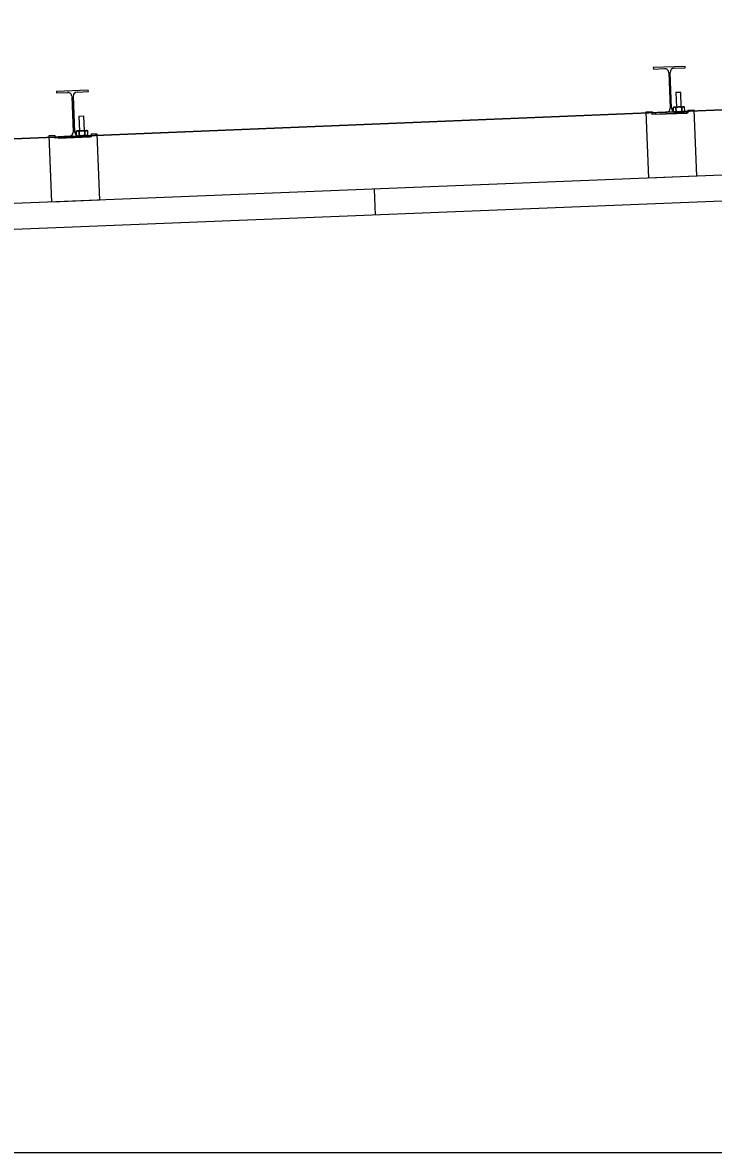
# Model space of a CAD drawing. Extents: x 9538 to 81668, y 7600 to 11751.
# Drawn here: x 14800.7 to 14872.9, y 9626.7 to 9744.9 of the extents above; entities that cross this region are included whole.
import ezdxf

# ---------------------------------------------------------------- set-up
doc = ezdxf.new("R2010")
doc.units = 0
for name, color, linetype in [('DsnShtMinorGrid16', 7, 'Continuous'), ('dsnStdCells', 7, 'Continuous'), ('dsnStdTable', 7, 'Continuous')]:
    doc.layers.add(name, color=color, linetype=linetype)

msp = doc.modelspace()

# ---------------------------------------------------------------- linework, layer by layer
at = {"layer": 'DsnShtMinorGrid16'}
msp.add_line((15096.1, 9744.89), (14620.81, 9725.37), dxfattribs=at)
msp.add_lwpolyline([(14152, 9685.04), (14152, 9685.04), (14152, 9626.66), (15096.1, 9626.66)], dxfattribs=at)
at = {"layer": 'dsnStdCells'}
for p, q in [((14869.99, 9740.31), (14866.66, 9740.18)), ((14869.99, 9740.31), (14866.66, 9740.18)), ((14866.66, 9740.18), (14866.67, 9740.02)), ((14866.66, 9740.18), (14866.67, 9740.02)), ((14866.67, 9740.02), (14867.84, 9740.07)), ((14866.67, 9740.02), (14867.84, 9740.07)), ((14868.83, 9740.11), (14870, 9740.16)), ((14868.83, 9740.11), (14870, 9740.16)), ((14870, 9740.16), (14869.99, 9740.31)), ((14870, 9740.16), (14869.99, 9740.31)), ((14868.27, 9739.67), (14868.42, 9735.92)), ((14868.27, 9739.67), (14868.42, 9735.92)), ((14868.58, 9735.93), (14868.43, 9739.68)), ((14868.58, 9735.93), (14868.43, 9739.68)), ((14807.54, 9737.81), (14804.21, 9737.68)), ((14807.54, 9737.81), (14804.21, 9737.68)), ((14804.21, 9737.68), (14804.22, 9737.53)), ((14804.21, 9737.68), (14804.22, 9737.53)), ((14804.22, 9737.53), (14805.39, 9737.57)), ((14804.22, 9737.53), (14805.39, 9737.57)), ((14806.38, 9737.61), (14807.55, 9737.66)), ((14806.38, 9737.61), (14807.55, 9737.66)), ((14807.55, 9737.66), (14807.54, 9737.81)), ((14807.55, 9737.66), (14807.54, 9737.81)), ((14869.53, 9737.58), (14869.01, 9737.56)), ((14869.53, 9737.58), (14869.01, 9737.56)), ((14869.01, 9737.56), (14869.07, 9736.05)), ((14869.01, 9737.56), (14869.07, 9736.05)), ((14869.59, 9736.07), (14869.53, 9737.58)), ((14869.59, 9736.07), (14869.53, 9737.58)), ((14805.82, 9737.17), (14805.97, 9733.43)), ((14805.82, 9737.17), (14805.97, 9733.43)), ((14806.13, 9733.43), (14805.98, 9737.18)), ((14806.13, 9733.43), (14805.98, 9737.18)), ((14807.08, 9735.09), (14806.56, 9735.06)), ((14807.08, 9735.09), (14806.56, 9735.06)), ((14806.56, 9735.06), (14806.62, 9733.56)), ((14806.56, 9735.06), (14806.62, 9733.56)), ((14807.14, 9733.58), (14807.08, 9735.09)), ((14807.14, 9733.58), (14807.08, 9735.09)), ((14865.91, 9735.56), (14866.53, 9735.59)), ((14866.19, 9728.61), (14865.91, 9735.56)), ((14866.54, 9735.28), (14866.53, 9735.59)), ((14870.29, 9735.43), (14866.54, 9735.28)), ((14868.02, 9735.49), (14866.85, 9735.44)), ((14868.02, 9735.49), (14866.85, 9735.44)), ((14866.85, 9735.44), (14866.86, 9735.29)), ((14866.85, 9735.44), (14866.86, 9735.29)), ((14866.86, 9735.29), (14870.19, 9735.42)), ((14866.86, 9735.29), (14870.19, 9735.42)), ((14868.81, 9736.04), (14868.73, 9735.99)), ((14868.81, 9736.04), (14868.73, 9735.99)), ((14868.73, 9735.99), (14868.74, 9735.61)), ((14868.74, 9735.61), (14868.73, 9735.99)), ((14869.78, 9736.08), (14868.81, 9736.04)), ((14868.81, 9736.04), (14869.78, 9736.08)), ((14870.18, 9735.58), (14869.01, 9735.53)), ((14870.18, 9735.58), (14869.01, 9735.53)), ((14869.03, 9736), (14869.05, 9735.58)), ((14869.05, 9735.58), (14869.03, 9736)), ((14869.05, 9735.58), (14869.03, 9736)), ((14869.07, 9736.05), (14869.59, 9736.07)), ((14869.65, 9735.61), (14869.63, 9736.02)), ((14869.63, 9736.02), (14869.65, 9735.61)), ((14869.65, 9735.61), (14869.63, 9736.02)), ((14869.85, 9736.08), (14869.78, 9736.08)), ((14869.78, 9736.08), (14869.85, 9736.08)), ((14869.93, 9736.04), (14869.85, 9736.08)), ((14869.93, 9736.04), (14869.85, 9736.08)), ((14869.87, 9735.56), (14869.95, 9735.62)), ((14869.87, 9735.56), (14869.95, 9735.62)), ((14869.95, 9735.62), (14869.93, 9736.04)), ((14869.95, 9735.62), (14869.93, 9736.04)), ((14870.19, 9735.42), (14870.18, 9735.58)), ((14870.19, 9735.42), (14870.18, 9735.58)), ((14870.28, 9735.74), (14870.9, 9735.76)), ((14870.28, 9735.74), (14870.29, 9735.43)), ((14870.9, 9735.76), (14871.18, 9728.81)), ((14803.46, 9733.06), (14804.08, 9733.09)), ((14803.74, 9726.11), (14803.46, 9733.06)), ((14804.09, 9732.78), (14804.08, 9733.09)), ((14807.84, 9732.93), (14804.09, 9732.78)), ((14805.57, 9732.99), (14804.4, 9732.95)), ((14805.57, 9732.99), (14804.4, 9732.95)), ((14804.4, 9732.95), (14804.41, 9732.79)), ((14804.4, 9732.95), (14804.41, 9732.79)), ((14804.41, 9732.79), (14807.74, 9732.92)), ((14804.41, 9732.79), (14807.74, 9732.92)), ((14806.36, 9733.55), (14806.28, 9733.49)), ((14806.36, 9733.55), (14806.28, 9733.49)), ((14806.28, 9733.49), (14806.29, 9733.11)), ((14806.29, 9733.11), (14806.28, 9733.49)), ((14807.33, 9733.58), (14806.36, 9733.55)), ((14806.36, 9733.55), (14807.33, 9733.58)), ((14807.73, 9733.08), (14806.56, 9733.03)), ((14807.73, 9733.08), (14806.56, 9733.03)), ((14806.6, 9733.09), (14806.58, 9733.5)), ((14806.58, 9733.5), (14806.6, 9733.09)), ((14806.6, 9733.09), (14806.58, 9733.5)), ((14806.62, 9733.56), (14807.14, 9733.58)), ((14807.2, 9733.11), (14807.18, 9733.53)), ((14807.18, 9733.53), (14807.2, 9733.11)), ((14807.2, 9733.11), (14807.18, 9733.53)), ((14807.4, 9733.59), (14807.33, 9733.58)), ((14807.33, 9733.58), (14807.4, 9733.59)), ((14807.48, 9733.54), (14807.4, 9733.59)), ((14807.48, 9733.54), (14807.4, 9733.59)), ((14807.42, 9733.07), (14807.5, 9733.12)), ((14807.42, 9733.07), (14807.5, 9733.12)), ((14807.5, 9733.12), (14807.48, 9733.54)), ((14807.5, 9733.12), (14807.48, 9733.54)), ((14807.74, 9732.92), (14807.73, 9733.08)), ((14807.74, 9732.92), (14807.73, 9733.08)), ((14807.83, 9733.24), (14808.45, 9733.26)), ((14807.83, 9733.24), (14807.84, 9732.93)), ((14808.45, 9733.26), (14808.73, 9726.31)), ((14871.18, 9728.81), (14866.19, 9728.61)), ((14808.73, 9726.31), (14803.74, 9726.11))]:
    msp.add_line(p, q, dxfattribs=at)
for points in [[(14868.74, 9735.61), (14868.74, 9735.61)], [(14869.01, 9735.53), (14869.87, 9735.56), (14869.87, 9735.56)], [(14806.29, 9733.11), (14806.29, 9733.11)], [(14806.56, 9733.03), (14807.42, 9733.07), (14807.42, 9733.07)]]:
    msp.add_lwpolyline(points, dxfattribs=at)
for centre, start, end in [((14867.86, 9739.65), 2.2841, 92.2932), ((14867.86, 9739.65), 2.2841, 92.2932), ((14868.84, 9739.69), 92.2981, 182.2871), ((14868.84, 9739.69), 92.2981, 182.2871), ((14805.4, 9737.16), 2.2841, 92.2932), ((14805.4, 9737.16), 2.2841, 92.2932), ((14806.39, 9737.2), 92.2981, 182.2871), ((14806.39, 9737.2), 92.2981, 182.2871), ((14868, 9735.91), 272.2981, 2.2871), ((14868, 9735.91), 272.2981, 2.2871), ((14868.99, 9735.95), 182.2841, 272.2932), ((14868.99, 9735.95), 182.2841, 272.2932), ((14868.99, 9735.95), 233.1773, 272.2932), ((14805.55, 9733.41), 272.2981, 2.2871), ((14805.55, 9733.41), 272.2981, 2.2871), ((14806.54, 9733.45), 182.2841, 272.2932), ((14806.54, 9733.45), 182.2841, 272.2932), ((14806.54, 9733.45), 233.1773, 272.2932)]:
    msp.add_arc(centre, 0.417, start, end, dxfattribs=at)
for points in [[(14869.03, 9736), (14869, 9736.01), (14868.95, 9736.04), (14868.87, 9736.05), (14868.79, 9736.03), (14868.75, 9736), (14868.73, 9735.99)], [(14868.73, 9735.99), (14868.75, 9736), (14868.79, 9736.03), (14868.87, 9736.05), (14868.95, 9736.04), (14869, 9736.01), (14869.03, 9736)], [(14869.03, 9736), (14869, 9736.01), (14868.95, 9736.04), (14868.87, 9736.05), (14868.79, 9736.03), (14868.75, 9736), (14868.73, 9735.99)], [(14868.95, 9735.54), (14868.96, 9735.54), (14868.99, 9735.55), (14869.02, 9735.57), (14869.05, 9735.58)], [(14869.63, 9736.02), (14869.58, 9736.04), (14869.47, 9736.06), (14869.31, 9736.07), (14869.16, 9736.04), (14869.07, 9736.01), (14869.03, 9736)], [(14869.03, 9736), (14869.07, 9736.01), (14869.16, 9736.04), (14869.31, 9736.07), (14869.47, 9736.06), (14869.58, 9736.04), (14869.63, 9736.02)], [(14869.63, 9736.02), (14869.58, 9736.04), (14869.47, 9736.06), (14869.31, 9736.07), (14869.16, 9736.04), (14869.07, 9736.01), (14869.03, 9736)], [(14869.05, 9735.58), (14869.1, 9735.57), (14869.21, 9735.55), (14869.36, 9735.54), (14869.51, 9735.56), (14869.6, 9735.59), (14869.65, 9735.61)], [(14869.65, 9735.61), (14869.6, 9735.59), (14869.51, 9735.56), (14869.36, 9735.54), (14869.21, 9735.55), (14869.1, 9735.57), (14869.05, 9735.58)], [(14869.05, 9735.58), (14869.1, 9735.57), (14869.21, 9735.55), (14869.36, 9735.54), (14869.51, 9735.56), (14869.6, 9735.59), (14869.65, 9735.61)], [(14869.93, 9736.04), (14869.91, 9736.05), (14869.88, 9736.06), (14869.82, 9736.08), (14869.74, 9736.08), (14869.68, 9736.05), (14869.64, 9736.03), (14869.63, 9736.02)], [(14869.63, 9736.02), (14869.64, 9736.03), (14869.68, 9736.05), (14869.74, 9736.08), (14869.82, 9736.08), (14869.88, 9736.06), (14869.91, 9736.05), (14869.93, 9736.04)], [(14869.93, 9736.04), (14869.91, 9736.05), (14869.88, 9736.06), (14869.82, 9736.08), (14869.74, 9736.08), (14869.68, 9736.05), (14869.64, 9736.03), (14869.63, 9736.02)], [(14869.65, 9735.61), (14869.66, 9735.6), (14869.7, 9735.58), (14869.76, 9735.56), (14869.84, 9735.56), (14869.9, 9735.59), (14869.93, 9735.61), (14869.95, 9735.62)], [(14869.95, 9735.62), (14869.93, 9735.61), (14869.9, 9735.59), (14869.84, 9735.56), (14869.76, 9735.56), (14869.7, 9735.58), (14869.66, 9735.6), (14869.65, 9735.61)], [(14869.65, 9735.61), (14869.66, 9735.6), (14869.7, 9735.58), (14869.76, 9735.56), (14869.84, 9735.56), (14869.9, 9735.59), (14869.93, 9735.61), (14869.95, 9735.62)], [(14806.58, 9733.5), (14806.55, 9733.52), (14806.5, 9733.54), (14806.42, 9733.55), (14806.34, 9733.53), (14806.3, 9733.5), (14806.28, 9733.49)], [(14806.28, 9733.49), (14806.3, 9733.5), (14806.34, 9733.53), (14806.42, 9733.55), (14806.5, 9733.54), (14806.55, 9733.52), (14806.58, 9733.5)], [(14806.58, 9733.5), (14806.55, 9733.52), (14806.5, 9733.54), (14806.42, 9733.55), (14806.34, 9733.53), (14806.3, 9733.5), (14806.28, 9733.49)], [(14806.5, 9733.04), (14806.51, 9733.04), (14806.54, 9733.05), (14806.57, 9733.07), (14806.6, 9733.09)], [(14807.18, 9733.53), (14807.13, 9733.54), (14807.02, 9733.56), (14806.86, 9733.57), (14806.71, 9733.55), (14806.62, 9733.52), (14806.58, 9733.5)], [(14806.58, 9733.5), (14806.62, 9733.52), (14806.71, 9733.55), (14806.86, 9733.57), (14807.02, 9733.56), (14807.13, 9733.54), (14807.18, 9733.53)], [(14807.18, 9733.53), (14807.13, 9733.54), (14807.02, 9733.56), (14806.86, 9733.57), (14806.71, 9733.55), (14806.62, 9733.52), (14806.58, 9733.5)], [(14807.2, 9733.11), (14807.15, 9733.1), (14807.06, 9733.07), (14806.91, 9733.04), (14806.76, 9733.05), (14806.65, 9733.07), (14806.6, 9733.09)], [(14806.6, 9733.09), (14806.65, 9733.07), (14806.76, 9733.05), (14806.91, 9733.04), (14807.06, 9733.07), (14807.15, 9733.1), (14807.2, 9733.11)], [(14806.6, 9733.09), (14806.65, 9733.07), (14806.76, 9733.05), (14806.91, 9733.04), (14807.06, 9733.07), (14807.15, 9733.1), (14807.2, 9733.11)], [(14807.48, 9733.54), (14807.46, 9733.55), (14807.43, 9733.57), (14807.37, 9733.58), (14807.29, 9733.58), (14807.23, 9733.56), (14807.19, 9733.53), (14807.18, 9733.53)], [(14807.18, 9733.53), (14807.19, 9733.53), (14807.23, 9733.56), (14807.29, 9733.58), (14807.37, 9733.58), (14807.43, 9733.57), (14807.46, 9733.55), (14807.48, 9733.54)], [(14807.48, 9733.54), (14807.46, 9733.55), (14807.43, 9733.57), (14807.37, 9733.58), (14807.29, 9733.58), (14807.23, 9733.56), (14807.19, 9733.53), (14807.18, 9733.53)], [(14807.5, 9733.12), (14807.48, 9733.11), (14807.45, 9733.09), (14807.39, 9733.07), (14807.31, 9733.06), (14807.25, 9733.08), (14807.21, 9733.1), (14807.2, 9733.11)], [(14807.2, 9733.11), (14807.21, 9733.1), (14807.25, 9733.08), (14807.31, 9733.06), (14807.39, 9733.07), (14807.45, 9733.09), (14807.48, 9733.11), (14807.5, 9733.12)], [(14807.2, 9733.11), (14807.21, 9733.1), (14807.25, 9733.08), (14807.31, 9733.06), (14807.39, 9733.07), (14807.45, 9733.09), (14807.48, 9733.11), (14807.5, 9733.12)]]:
    msp.add_open_spline(points, degree=3, dxfattribs=at)
at = {"layer": 'dsnStdTable'}
for p, q in [((14620.71, 9725.37), (15096.1, 9744.89)), ((14869.99, 9740.31), (14866.66, 9740.18)), ((14866.66, 9740.18), (14866.67, 9740.02)), ((14866.67, 9740.02), (14867.84, 9740.07)), ((14868.83, 9740.11), (14870, 9740.16)), ((14870, 9740.16), (14869.99, 9740.31)), ((14868.27, 9739.67), (14868.42, 9735.92)), ((14868.58, 9735.93), (14868.43, 9739.68)), ((14807.54, 9737.81), (14804.21, 9737.68)), ((14804.21, 9737.68), (14804.22, 9737.53)), ((14804.22, 9737.53), (14805.39, 9737.57)), ((14806.38, 9737.61), (14807.55, 9737.66)), ((14807.55, 9737.66), (14807.54, 9737.81)), ((14869.53, 9737.58), (14869.01, 9737.56)), ((14869.01, 9737.56), (14869.07, 9736.05)), ((14869.59, 9736.07), (14869.53, 9737.58)), ((14805.82, 9737.17), (14805.97, 9733.43)), ((14806.13, 9733.43), (14805.98, 9737.18)), ((14807.08, 9735.09), (14806.56, 9735.06)), ((14806.56, 9735.06), (14806.62, 9733.56)), ((14807.14, 9733.58), (14807.08, 9735.09)), ((14865.91, 9735.56), (14866.53, 9735.59)), ((14866.19, 9728.61), (14865.91, 9735.56)), ((14866.54, 9735.28), (14866.53, 9735.59)), ((14870.29, 9735.43), (14866.54, 9735.28)), ((14868.02, 9735.49), (14866.85, 9735.44)), ((14866.85, 9735.44), (14866.86, 9735.29)), ((14866.86, 9735.29), (14870.19, 9735.42)), ((14868.81, 9736.04), (14868.73, 9735.99)), ((14868.74, 9735.61), (14868.73, 9735.99)), ((14868.81, 9736.04), (14869.78, 9736.08)), ((14870.18, 9735.58), (14869.01, 9735.53)), ((14869.05, 9735.58), (14869.03, 9736)), ((14869.65, 9735.61), (14869.63, 9736.02)), ((14869.78, 9736.08), (14869.85, 9736.08)), ((14869.93, 9736.04), (14869.85, 9736.08)), ((14869.87, 9735.56), (14869.95, 9735.62)), ((14869.95, 9735.62), (14869.93, 9736.04)), ((14870.19, 9735.42), (14870.18, 9735.58)), ((14870.28, 9735.74), (14870.9, 9735.76)), ((14870.28, 9735.74), (14870.29, 9735.43)), ((14870.9, 9735.76), (14871.18, 9728.81)), ((14999.31, 9733.93), (14587.74, 9717.47)), ((14803.46, 9733.06), (14804.08, 9733.09)), ((14803.74, 9726.11), (14803.46, 9733.06)), ((14804.09, 9732.78), (14804.08, 9733.09)), ((14807.84, 9732.93), (14804.09, 9732.78)), ((14805.57, 9732.99), (14804.4, 9732.95)), ((14804.4, 9732.95), (14804.41, 9732.79)), ((14804.41, 9732.79), (14807.74, 9732.92)), ((14806.36, 9733.55), (14806.28, 9733.49)), ((14806.29, 9733.11), (14806.28, 9733.49)), ((14806.36, 9733.55), (14807.33, 9733.58)), ((14807.73, 9733.08), (14806.56, 9733.03)), ((14806.6, 9733.09), (14806.58, 9733.5)), ((14807.2, 9733.11), (14807.18, 9733.53)), ((14807.33, 9733.58), (14807.4, 9733.59)), ((14807.48, 9733.54), (14807.4, 9733.59)), ((14807.42, 9733.07), (14807.5, 9733.12)), ((14807.5, 9733.12), (14807.48, 9733.54)), ((14807.74, 9732.92), (14807.73, 9733.08)), ((14807.83, 9733.24), (14808.45, 9733.26)), ((14807.83, 9733.24), (14807.84, 9732.93)), ((14808.45, 9733.26), (14808.73, 9726.31)), ((14999.41, 9731.22), (14587.74, 9714.76)), ((14871.18, 9728.81), (14866.19, 9728.61)), ((14837.46, 9727.46), (14837.57, 9724.75)), ((14808.73, 9726.31), (14803.74, 9726.11)), ((14152, 9626.66), (15577.73, 9626.66))]:
    msp.add_line(p, q, dxfattribs=at)
for centre, start, end in [((14867.86, 9739.65), 2.2841, 92.2932), ((14868.84, 9739.69), 92.2981, 182.2871), ((14805.4, 9737.16), 2.2841, 92.2932), ((14806.39, 9737.2), 92.2981, 182.2871), ((14868, 9735.91), 272.2981, 2.2871), ((14868.99, 9735.95), 182.2841, 272.2932), ((14805.55, 9733.41), 272.2981, 2.2871), ((14806.54, 9733.45), 182.2841, 272.2932)]:
    msp.add_arc(centre, 0.417, start, end, dxfattribs=at)
for points in [[(14869.03, 9736), (14869, 9736.01), (14868.95, 9736.04), (14868.87, 9736.05), (14868.79, 9736.03), (14868.75, 9736), (14868.73, 9735.99)], [(14868.95, 9735.54), (14868.96, 9735.54), (14868.99, 9735.55), (14869.02, 9735.57), (14869.05, 9735.58)], [(14869.63, 9736.02), (14869.58, 9736.04), (14869.47, 9736.06), (14869.31, 9736.07), (14869.16, 9736.04), (14869.07, 9736.01), (14869.03, 9736)], [(14869.05, 9735.58), (14869.1, 9735.57), (14869.21, 9735.55), (14869.36, 9735.54), (14869.51, 9735.56), (14869.6, 9735.59), (14869.65, 9735.61)], [(14869.93, 9736.04), (14869.91, 9736.05), (14869.88, 9736.06), (14869.82, 9736.08), (14869.74, 9736.08), (14869.68, 9736.05), (14869.64, 9736.03), (14869.63, 9736.02)], [(14869.65, 9735.61), (14869.66, 9735.6), (14869.7, 9735.58), (14869.76, 9735.56), (14869.84, 9735.56), (14869.9, 9735.59), (14869.93, 9735.61), (14869.95, 9735.62)], [(14806.58, 9733.5), (14806.55, 9733.52), (14806.5, 9733.54), (14806.42, 9733.55), (14806.34, 9733.53), (14806.3, 9733.5), (14806.28, 9733.49)], [(14806.5, 9733.04), (14806.51, 9733.04), (14806.54, 9733.05), (14806.57, 9733.07), (14806.6, 9733.09)], [(14807.18, 9733.53), (14807.13, 9733.54), (14807.02, 9733.56), (14806.86, 9733.57), (14806.71, 9733.55), (14806.62, 9733.52), (14806.58, 9733.5)], [(14806.6, 9733.09), (14806.65, 9733.07), (14806.76, 9733.05), (14806.91, 9733.04), (14807.06, 9733.07), (14807.15, 9733.1), (14807.2, 9733.11)], [(14807.48, 9733.54), (14807.46, 9733.55), (14807.43, 9733.57), (14807.37, 9733.58), (14807.29, 9733.58), (14807.23, 9733.56), (14807.19, 9733.53), (14807.18, 9733.53)], [(14807.2, 9733.11), (14807.21, 9733.1), (14807.25, 9733.08), (14807.31, 9733.06), (14807.39, 9733.07), (14807.45, 9733.09), (14807.48, 9733.11), (14807.5, 9733.12)]]:
    msp.add_open_spline(points, degree=3, dxfattribs=at)

doc.saveas('drawing.dxf')
